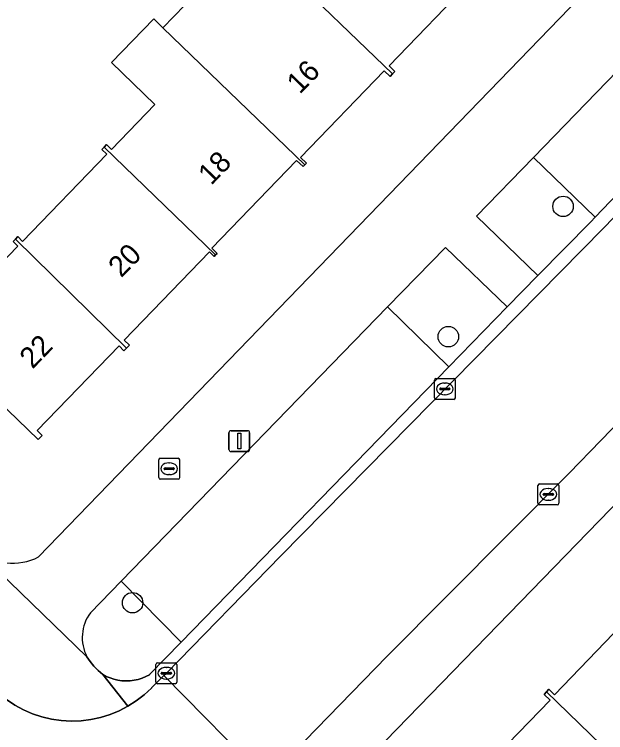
# Model space of a CAD drawing. Extents: x 157445 to 158888, y 383061 to 384688.
# Drawn here: x 158573.49 to 158601.77, y 383893.43 to 383927.8 of the extents above; entities that cross this region are included whole.
import ezdxf

# ---------------------------------------------------------------- set-up
doc = ezdxf.new("R2010")
doc.units = 0
for name, color, linetype in [('IMGEO_Boom', 7, 'Continuous'), ('IMGEO_Brandkraan', 7, 'Continuous'), ('IMGEO_Erf', 7, 'Continuous'), ('IMGEO_Groenvoorziening', 7, 'Continuous'), ('IMGEO_Kolk', 7, 'Continuous'), ('IMGEO_Lichtmast', 7, 'Continuous'), ('IMGEO_Pand', 7, 'Continuous'), ('IMGEO_Pand_nummerreeks', 7, 'Continuous'), ('IMGEO_Rijbaan_lokaal_open', 7, 'Continuous'), ('IMGEO_Voetpad_open', 7, 'Continuous')]:
    doc.layers.add(name, color=color, linetype=linetype)

msp = doc.modelspace()

# ---------------------------------------------------------------- linework, layer by layer
at = {"layer": 'IMGEO_Boom'}
for centre in [(158599.733, 383918.608), (158594.247, 383912.375), (158579.148, 383899.644)]:
    msp.add_circle(centre, 0.489, dxfattribs=at)
at = {"layer": 'IMGEO_Brandkraan'}
for p, q in [((158580.398, 383905.63), (158580.398, 383906.482)), ((158580.473, 383906.556), (158581.325, 383906.556)), ((158580.886, 383906.336), (158580.911, 383906.336)), ((158581.399, 383906.482), (158581.399, 383905.63)), ((158580.657, 383906.05), (158580.657, 383906.062)), ((158581.095, 383906.013), (158580.697, 383906.013)), ((158580.7, 383906.099), (158581.098, 383906.099)), ((158581.141, 383906.062), (158581.141, 383906.05)), ((158581.325, 383905.556), (158580.473, 383905.556)), ((158580.909, 383905.776), (158580.884, 383905.776))]:
    msp.add_line(p, q, dxfattribs=at)
for points in [[(158580.398, 383905.63), (158580.398, 383906.482)], [(158580.473, 383906.556), (158581.325, 383906.556)], [(158581.399, 383906.482), (158581.399, 383905.63)], [(158581.325, 383905.556), (158580.473, 383905.556)]]:
    msp.add_lwpolyline(points, dxfattribs=at)
for centre, radius, start, end in [((158580.475, 383906.48), 0.0765, 91.552, 178.448), ((158580.475, 383906.48), 0.0765, 91.552, 178.448), ((158581.323, 383906.48), 0.0765, 1.552, 88.448), ((158581.323, 383906.48), 0.0765, 1.552, 88.448), ((158580.697, 383906.059), 0.0403, 85.8775, 175.7526), ((158580.694, 383906.049), 0.0366, 178.938, 274.7102), ((158581.098, 383906.056), 0.043, 264.8664, 352.4533), ((158581.102, 383906.061), 0.0386, 1.7309, 96.639), ((158580.475, 383905.632), 0.0765, 181.552, 268.448), ((158580.475, 383905.632), 0.0765, 181.552, 268.448), ((158581.323, 383905.632), 0.0765, 271.552, 358.448), ((158581.323, 383905.632), 0.0765, 271.552, 358.448)]:
    msp.add_arc(centre, radius, start, end, dxfattribs=at)
for centre, major_axis, ratio, start_param, end_param in [((158580.885, 383906.056), (-0.387, 0.002), 0.722429, 4.712389, 7.853982), ((158580.91, 383906.056), (-0.39, 0.002), 0.717154, 1.570796, 4.712389)]:
    msp.add_ellipse(centre, major_axis=major_axis, ratio=ratio, start_param=start_param, end_param=end_param, dxfattribs=at)
at = {"layer": 'IMGEO_Erf'}
for points in [[(158574.651, 383901.833), (158626.393, 383955.347)], [(158569.73, 383912.63), (158573.668, 383916.702), (158573.434, 383916.931), (158573.545, 383917.047), (158573.656, 383917.162), (158573.891, 383916.931), (158577.911, 383921.102), (158577.671, 383921.334), (158577.782, 383921.449), (158577.893, 383921.564), (158578.133, 383921.333), (158580.209, 383923.487), (158578.143, 383925.486), (158580.166, 383927.576), (158580.597, 383927.158), (158584.802, 383931.503)], [(158595.424, 383929.491), (158591.411, 383925.34), (158591.693, 383925.067), (158591.577, 383924.946), (158591.459, 383924.824), (158591.181, 383925.092), (158587.179, 383920.953), (158587.462, 383920.679), (158587.381, 383920.595), (158587.299, 383920.51), (158586.991, 383920.807), (158582.933, 383916.609), (158583.186, 383916.361), (158583.115, 383916.288), (158583.045, 383916.215), (158582.822, 383916.431), (158578.742, 383912.21), (158578.994, 383911.966), (158578.863, 383911.831), (158578.737, 383911.701), (158578.502, 383911.931), (158574.584, 383907.878), (158574.818, 383907.652), (158574.628, 383907.456), (158569.285, 383912.622)], [(158627.025, 383890.107), (158630.137, 383892.187), (158632.854, 383894.003), (158634.099, 383892.139), (158637.568, 383894.561), (158636.125, 383896.657), (158632.928, 383901.301), (158634.524, 383903.342), (158636.121, 383905.384), (158637.717, 383907.425), (158641.472, 383912.228), (158623.51, 383926.275), (158585.327, 383886.944)], [(158595.079, 383890.822), (158599.117, 383894.983), (158598.822, 383895.258), (158598.934, 383895.38), (158599.047, 383895.504), (158599.321, 383895.242), (158603.355, 383899.439)]]:
    msp.add_lwpolyline(points, dxfattribs=at)
msp.add_arc((158573.422, 383904.284), 2.742, 230.2111, 296.6367, dxfattribs=at)
at = {"layer": 'IMGEO_Groenvoorziening'}
for points in [[(158601.261, 383918.093), (158610.765, 383928.015), (158607.862, 383930.824), (158598.313, 383920.947)], [(158595.594, 383918.134), (158598.524, 383915.3), (158601.053, 383917.876), (158601.261, 383918.093), (158598.313, 383920.947)], [(158594.267, 383910.925), (158597.067, 383913.806), (158594.114, 383916.642), (158591.344, 383913.798)], [(158581.477, 383897.764), (158594.267, 383910.925), (158591.344, 383913.798), (158578.6, 383900.677)]]:
    msp.add_lwpolyline(points, close=True, dxfattribs=at)
for points in [[(158581.477, 383897.764), (158578.6, 383900.677), (158577.133, 383899.167)], [(158576.966, 383897.059), (158577.123, 383896.826), (158577.301, 383896.608), (158577.497, 383896.406), (158577.721, 383896.215), (158577.892, 383896.122), (158578.071, 383896.044), (158578.256, 383895.982), (158578.446, 383895.938), (158578.639, 383895.91), (158578.834, 383895.9), (158579.029, 383895.907), (158579.222, 383895.932), (158579.413, 383895.974), (158579.599, 383896.032), (158579.779, 383896.108), (158579.952, 383896.198), (158579.961, 383896.204), (158581.477, 383897.764)]]:
    msp.add_lwpolyline(points, dxfattribs=at)
msp.add_arc((158578.728, 383897.98), 1.988, 143.3431, 207.5976, dxfattribs=at)
at = {"layer": 'IMGEO_Kolk'}
for p, q in [((158593.655, 383910.375), (158594.507, 383910.375)), ((158593.58, 383909.449), (158593.58, 383910.301)), ((158594.068, 383910.155), (158594.093, 383910.155)), ((158594.581, 383910.301), (158594.581, 383909.449)), ((158593.839, 383909.869), (158593.839, 383909.881)), ((158594.277, 383909.832), (158593.879, 383909.832)), ((158593.882, 383909.918), (158594.28, 383909.918)), ((158594.323, 383909.881), (158594.323, 383909.869)), ((158594.507, 383909.375), (158593.655, 383909.375)), ((158594.091, 383909.595), (158594.066, 383909.595)), ((158598.529, 383904.402), (158598.529, 383905.254)), ((158598.604, 383905.328), (158599.456, 383905.328)), ((158599.53, 383905.254), (158599.53, 383904.402)), ((158598.831, 383904.871), (158599.229, 383904.871)), ((158599.017, 383905.108), (158599.042, 383905.108)), ((158598.788, 383904.822), (158598.788, 383904.834)), ((158599.226, 383904.785), (158598.828, 383904.785)), ((158599.04, 383904.548), (158599.015, 383904.548)), ((158599.272, 383904.834), (158599.272, 383904.822)), ((158599.456, 383904.328), (158598.604, 383904.328)), ((158580.263, 383895.845), (158580.263, 383896.697)), ((158580.338, 383896.771), (158581.19, 383896.771)), ((158581.264, 383896.697), (158581.264, 383895.845)), ((158580.522, 383896.265), (158580.522, 383896.277)), ((158580.565, 383896.314), (158580.963, 383896.314)), ((158580.751, 383896.551), (158580.776, 383896.551)), ((158581.006, 383896.277), (158581.006, 383896.265)), ((158580.96, 383896.228), (158580.562, 383896.228)), ((158580.774, 383895.991), (158580.749, 383895.991)), ((158581.19, 383895.771), (158580.338, 383895.771))]:
    msp.add_line(p, q, dxfattribs=at)
for points in [[(158593.655, 383910.375), (158594.507, 383910.375)], [(158593.58, 383909.449), (158593.58, 383910.301)], [(158594.581, 383910.301), (158594.581, 383909.449)], [(158594.507, 383909.375), (158593.655, 383909.375)], [(158598.529, 383904.402), (158598.529, 383905.254)], [(158598.604, 383905.328), (158599.456, 383905.328)], [(158599.53, 383905.254), (158599.53, 383904.402)], [(158599.456, 383904.328), (158598.604, 383904.328)], [(158580.263, 383895.845), (158580.263, 383896.697)], [(158580.338, 383896.771), (158581.19, 383896.771)], [(158581.264, 383896.697), (158581.264, 383895.845)], [(158581.19, 383895.771), (158580.338, 383895.771)]]:
    msp.add_lwpolyline(points, dxfattribs=at)
for centre, radius, start, end in [((158593.657, 383910.299), 0.0765, 91.552, 178.448), ((158593.657, 383910.299), 0.0765, 91.552, 178.448), ((158594.505, 383910.299), 0.0765, 1.552, 88.448), ((158594.505, 383910.299), 0.0765, 1.552, 88.448), ((158593.879, 383909.878), 0.0403, 85.8775, 175.7526), ((158593.876, 383909.868), 0.0366, 178.938, 274.7102), ((158594.28, 383909.875), 0.043, 264.8664, 352.4533), ((158594.284, 383909.88), 0.0386, 1.7309, 96.639), ((158593.657, 383909.451), 0.0765, 181.552, 268.448), ((158593.657, 383909.451), 0.0765, 181.552, 268.448), ((158594.505, 383909.451), 0.0765, 271.552, 358.448), ((158594.505, 383909.451), 0.0765, 271.552, 358.448), ((158598.606, 383905.252), 0.0765, 91.552, 178.448), ((158598.606, 383905.252), 0.0765, 91.552, 178.448), ((158599.454, 383905.252), 0.0765, 1.552, 88.448), ((158599.454, 383905.252), 0.0765, 1.552, 88.448), ((158598.828, 383904.831), 0.0403, 85.8775, 175.7526), ((158599.233, 383904.833), 0.0386, 1.7309, 96.639), ((158598.825, 383904.821), 0.0366, 178.938, 274.7102), ((158599.229, 383904.828), 0.043, 264.8664, 352.4533), ((158598.606, 383904.404), 0.0765, 181.552, 268.448), ((158598.606, 383904.404), 0.0765, 181.552, 268.448), ((158599.454, 383904.404), 0.0765, 271.552, 358.448), ((158599.454, 383904.404), 0.0765, 271.552, 358.448), ((158580.34, 383896.695), 0.0765, 91.552, 178.448), ((158580.34, 383896.695), 0.0765, 91.552, 178.448), ((158581.188, 383896.695), 0.0765, 1.552, 88.448), ((158581.188, 383896.695), 0.0765, 1.552, 88.448), ((158580.562, 383896.274), 0.0403, 85.8775, 175.7526), ((158580.967, 383896.276), 0.0386, 1.7309, 96.639), ((158580.559, 383896.264), 0.0366, 178.938, 274.7102), ((158580.963, 383896.271), 0.043, 264.8664, 352.4533), ((158580.34, 383895.847), 0.0765, 181.552, 268.448), ((158580.34, 383895.847), 0.0765, 181.552, 268.448), ((158581.188, 383895.847), 0.0765, 271.552, 358.448), ((158581.188, 383895.847), 0.0765, 271.552, 358.448)]:
    msp.add_arc(centre, radius, start, end, dxfattribs=at)
for centre, major_axis, ratio, start_param, end_param in [((158594.067, 383909.875), (-0.387, 0.002), 0.722429, 4.712389, 7.853982), ((158594.092, 383909.875), (-0.39, 0.002), 0.717154, 1.570796, 4.712389), ((158599.016, 383904.828), (-0.387, 0.002), 0.722429, 4.712389, 7.853982), ((158599.041, 383904.828), (-0.39, 0.002), 0.717154, 1.570796, 4.712389), ((158580.75, 383896.271), (-0.387, 0.002), 0.722429, 4.712389, 7.853982), ((158580.775, 383896.271), (-0.39, 0.002), 0.717154, 1.570796, 4.712389)]:
    msp.add_ellipse(centre, major_axis=major_axis, ratio=ratio, start_param=start_param, end_param=end_param, dxfattribs=at)
at = {"layer": 'IMGEO_Lichtmast'}
for p, q in [((158583.756, 383906.976), (158583.756, 383907.776)), ((158583.756, 383907.776), (158583.756, 383906.976)), ((158583.856, 383907.876), (158584.646, 383907.876)), ((158584.646, 383907.876), (158583.856, 383907.876)), ((158584.746, 383907.776), (158584.746, 383906.976)), ((158584.746, 383906.976), (158584.746, 383907.776)), ((158584.646, 383906.876), (158583.856, 383906.876)), ((158583.856, 383906.876), (158584.646, 383906.876))]:
    msp.add_line(p, q, dxfattribs=at)
msp.add_lwpolyline([(158584.176, 383907.751), (158584.326, 383907.751), (158584.326, 383907.001), (158584.176, 383907.001), (158584.176, 383907.751)], dxfattribs=at)
for centre, start, end in [((158583.856, 383907.776), 90, 180), ((158583.856, 383907.776), 90, 180), ((158584.646, 383907.776), 0, 90), ((158584.646, 383907.776), 360, 90), ((158583.856, 383906.976), 180, 270), ((158583.856, 383906.976), 180, 270), ((158584.646, 383906.976), 270, 0), ((158584.646, 383906.976), 270, 0)]:
    msp.add_arc(centre, 0.1, start, end, dxfattribs=at)
at = {"layer": 'IMGEO_Pand'}
for points in [[(158595.424, 383929.491), (158595.71, 383929.213), (158595.811, 383929.317), (158590.398, 383934.555), (158590.287, 383934.44), (158590.537, 383934.198), (158586.535, 383930.048), (158586.289, 383930.286), (158586.178, 383930.171), (158591.577, 383924.946), (158591.693, 383925.067), (158591.411, 383925.34)], [(158586.178, 383930.171), (158585.876, 383930.463), (158584.802, 383931.503), (158580.597, 383927.158), (158587.381, 383920.595), (158587.462, 383920.679), (158587.179, 383920.953), (158591.181, 383925.092), (158591.459, 383924.824), (158591.577, 383924.946)], [(158580.597, 383927.158), (158580.166, 383927.576), (158578.143, 383925.486), (158580.209, 383923.487), (158578.133, 383921.333), (158577.893, 383921.564), (158577.782, 383921.449), (158583.115, 383916.288), (158583.186, 383916.361), (158582.933, 383916.609), (158586.991, 383920.807), (158587.299, 383920.51), (158587.381, 383920.595)], [(158577.782, 383921.449), (158577.671, 383921.334), (158577.911, 383921.102), (158573.891, 383916.931), (158573.656, 383917.162), (158573.545, 383917.047), (158578.863, 383911.831), (158578.994, 383911.966), (158578.742, 383912.21), (158582.822, 383916.431), (158583.045, 383916.215), (158583.115, 383916.288)], [(158578.502, 383911.931), (158578.737, 383911.701), (158578.863, 383911.831), (158573.545, 383917.047), (158573.434, 383916.931), (158573.668, 383916.702), (158569.73, 383912.63), (158569.504, 383912.849), (158569.285, 383912.622), (158574.628, 383907.456), (158574.818, 383907.652), (158574.584, 383907.878)], [(158603.177, 383899.829), (158603.069, 383899.717), (158603.355, 383899.439), (158599.321, 383895.242), (158599.047, 383895.504), (158598.934, 383895.38), (158604.18, 383890.287), (158604.364, 383890.478), (158604.11, 383890.724), (158608.04, 383894.771), (158608.382, 383894.484), (158608.519, 383894.643)], [(158598.934, 383895.38), (158598.822, 383895.258), (158599.117, 383894.983), (158595.079, 383890.822), (158594.84, 383891.054), (158594.738, 383890.948), (158599.756, 383886.076), (158603.957, 383890.404), (158604.131, 383890.236), (158604.18, 383890.287)]]:
    msp.add_lwpolyline(points, close=True, dxfattribs=at)
at = {"layer": 'IMGEO_Rijbaan_lokaal_open'}
msp.add_lwpolyline([(158580.646, 383896.169), (158585.568, 383891.156), (158585.695, 383891.294), (158591.324, 383897.081), (158600.027, 383905.849), (158634.853, 383941.812), (158639.367, 383946.454), (158634.281, 383951.301), (158629.192, 383946.077), (158623.997, 383940.655), (158616.881, 383933.307), (158613.815, 383930.143), (158611.864, 383928.128), (158601.661, 383917.572), (158586.233, 383901.895), (158580.765, 383896.27)], close=True, dxfattribs=at)
msp.add_lwpolyline([(158582.963, 383888.433), (158585.568, 383891.156), (158580.646, 383896.169), (158580.075, 383895.591), (158580.047, 383895.562), (158579.7, 383895.24), (158579.326, 383894.949), (158578.928, 383894.693), (158578.508, 383894.474), (158578.07, 383894.293), (158577.618, 383894.152), (158577.155, 383894.052), (158576.686, 383893.994), (158576.212, 383893.978), (158575.739, 383894.004), (158575.271, 383894.072), (158574.81, 383894.182), (158574.361, 383894.333), (158573.928, 383894.523), (158573.513, 383894.751), (158573.12, 383895.015)], dxfattribs=at)
at = {"layer": 'IMGEO_Voetpad_open'}
for points in [[(158626.393, 383955.347), (158574.651, 383901.833)], [(158644.552, 383945.748), (158641.729, 383948.017), (158641.683, 383947.99), (158639.825, 383946.899), (158639.367, 383946.454), (158634.853, 383941.812), (158600.027, 383905.849), (158591.324, 383897.081), (158585.695, 383891.294), (158585.568, 383891.156), (158582.963, 383888.433)], [(158585.327, 383886.944), (158623.51, 383926.275), (158626.862, 383929.728), (158641.756, 383945.071)], [(158577.133, 383899.167), (158578.6, 383900.677), (158591.344, 383913.798), (158594.114, 383916.642), (158597.067, 383913.806), (158598.524, 383915.3), (158595.594, 383918.134), (158598.313, 383920.947), (158607.862, 383930.824), (158609.797, 383932.825), (158612.705, 383930.041), (158616.621, 383934.135)], [(158610.765, 383928.015), (158601.261, 383918.093), (158601.053, 383917.876), (158598.524, 383915.3), (158597.067, 383913.806), (158594.267, 383910.925), (158581.477, 383897.764), (158579.961, 383896.204), (158579.952, 383896.198), (158579.779, 383896.108), (158579.599, 383896.032), (158579.413, 383895.974), (158579.222, 383895.932), (158579.029, 383895.907), (158578.834, 383895.9), (158578.639, 383895.91), (158578.446, 383895.938), (158578.256, 383895.982), (158578.071, 383896.044), (158577.892, 383896.122), (158577.721, 383896.215), (158578.928, 383894.693), (158579.326, 383894.949), (158579.7, 383895.24), (158580.047, 383895.562), (158580.075, 383895.591), (158580.646, 383896.169), (158580.765, 383896.27), (158586.233, 383901.895), (158601.661, 383917.572), (158611.864, 383928.128)], [(158571.667, 383902.177), (158576.966, 383897.059)], [(158573.12, 383895.015), (158573.513, 383894.751), (158573.928, 383894.523), (158574.361, 383894.333), (158574.81, 383894.182), (158575.271, 383894.072), (158575.739, 383894.004), (158576.212, 383893.978), (158576.686, 383893.994), (158577.155, 383894.052), (158577.618, 383894.152), (158578.07, 383894.293), (158578.508, 383894.474), (158578.928, 383894.693), (158577.721, 383896.215), (158577.497, 383896.406), (158577.301, 383896.608), (158577.123, 383896.826), (158576.966, 383897.059), (158571.667, 383902.177)]]:
    msp.add_lwpolyline(points, dxfattribs=at)
for centre, radius, start, end in [((158573.422, 383904.284), 2.742, 230.2111, 296.6367), ((158578.728, 383897.98), 1.988, 143.3431, 207.5976)]:
    msp.add_arc(centre, radius, start, end, dxfattribs=at)

# ---------------------------------------------------------------- texts
at = {"layer": 'IMGEO_Pand_nummerreeks'}
for s, p in [('16', (158587.138, 383923.94)), ('18', (158582.903, 383919.584)), ('20', (158578.603, 383915.159)), ('22', (158574.362, 383910.797))]:
    msp.add_text(s, height=1, rotation=45.8137, dxfattribs=at).set_placement(p)

doc.saveas('drawing.dxf')
